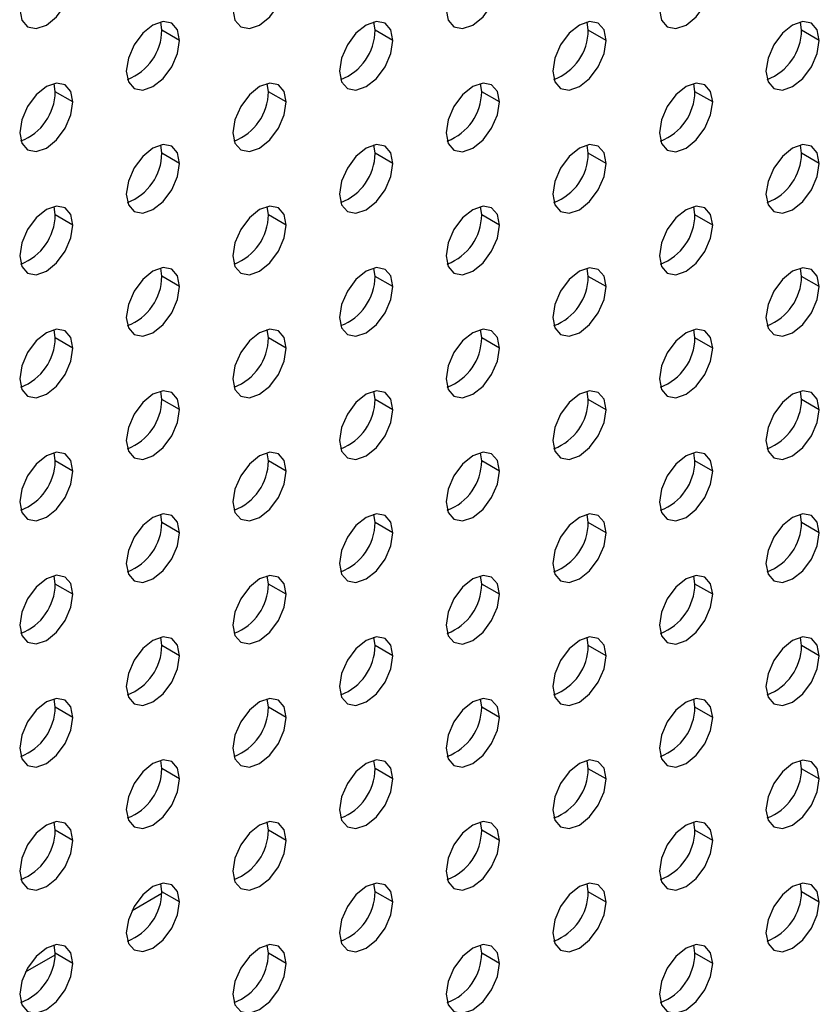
# Model space of a CAD drawing. Header units: millimetres. Extents: x 0 to 1118, y 0 to 864.
# Tile 288 of 304: x 1022.41 to 1027.72, y 678.5 to 685.04. Entities that reach past the tile are written whole.
import ezdxf

# ---------------------------------------------------------------- set-up
doc = ezdxf.new("R2010")
doc.units = ezdxf.units.MM

msp = doc.modelspace()

# ---------------------------------------------------------------- linework, layer by layer
at = {"color": 7, "linetype": 'Continuous', "lineweight": 25}
for p, q in [((1023.3555, 684.9667), (1023.3479, 685.0216)), ((1023.4733, 684.8987), (1023.3555, 684.9667)), ((1024.7697, 684.9666), (1024.7621, 685.0215)), ((1024.8876, 684.8985), (1024.7697, 684.9666)), ((1026.1839, 684.9664), (1026.1763, 685.0213)), ((1026.3018, 684.8984), (1026.1839, 684.9664)), ((1027.5981, 684.9663), (1027.5905, 685.0212)), ((1027.716, 684.8983), (1027.5981, 684.9663)), ((1022.6484, 684.5585), (1022.6408, 684.6134)), ((1024.0626, 684.5584), (1024.055, 684.6132)), ((1025.4768, 684.5582), (1025.4692, 684.6131)), ((1026.891, 684.5581), (1026.8834, 684.613)), ((1022.7662, 684.4905), (1022.6484, 684.5585)), ((1024.1805, 684.4903), (1024.0626, 684.5584)), ((1025.5947, 684.4902), (1025.4768, 684.5582)), ((1027.0089, 684.4901), (1026.891, 684.5581)), ((1023.3555, 684.1502), (1023.3479, 684.205)), ((1024.7697, 684.15), (1024.7621, 684.2049)), ((1026.1839, 684.1499), (1026.1763, 684.2048)), ((1027.5981, 684.1498), (1027.5905, 684.2046)), ((1023.4733, 684.0821), (1023.3555, 684.1502)), ((1024.8876, 684.082), (1024.7697, 684.15)), ((1026.3018, 684.0819), (1026.1839, 684.1499)), ((1027.716, 684.0817), (1027.5981, 684.1498)), ((1022.6484, 683.742), (1022.6408, 683.7968)), ((1024.0626, 683.7418), (1024.055, 683.7967)), ((1025.4768, 683.7417), (1025.4692, 683.7966)), ((1026.891, 683.7416), (1026.8834, 683.7964)), ((1022.7662, 683.6739), (1022.6484, 683.742)), ((1024.1805, 683.6738), (1024.0626, 683.7418)), ((1025.5947, 683.6737), (1025.4768, 683.7417)), ((1027.0089, 683.6735), (1026.891, 683.7416)), ((1023.3555, 683.3336), (1023.3479, 683.3885)), ((1023.4733, 683.2656), (1023.3555, 683.3336)), ((1024.7697, 683.3335), (1024.7621, 683.3884)), ((1024.8876, 683.2655), (1024.7697, 683.3335)), ((1026.1839, 683.3334), (1026.1763, 683.3882)), ((1026.3018, 683.2653), (1026.1839, 683.3334)), ((1027.5981, 683.3332), (1027.5905, 683.3881)), ((1027.716, 683.2652), (1027.5981, 683.3332)), ((1022.6484, 682.9254), (1022.6408, 682.9803)), ((1024.0626, 682.9253), (1024.055, 682.9802)), ((1025.4768, 682.9252), (1025.4692, 682.98)), ((1026.891, 682.925), (1026.8834, 682.9799)), ((1022.7662, 682.8574), (1022.6484, 682.9254)), ((1024.1805, 682.8573), (1024.0626, 682.9253)), ((1025.5947, 682.8571), (1025.4768, 682.9252)), ((1027.0089, 682.857), (1026.891, 682.925)), ((1023.3555, 682.5171), (1023.3479, 682.572)), ((1024.7697, 682.5169), (1024.7621, 682.5718)), ((1026.1839, 682.5168), (1026.1763, 682.5717)), ((1027.5981, 682.5167), (1027.5905, 682.5716)), ((1023.4733, 682.449), (1023.3555, 682.5171)), ((1024.8876, 682.4489), (1024.7697, 682.5169)), ((1026.3018, 682.4488), (1026.1839, 682.5168)), ((1027.716, 682.4486), (1027.5981, 682.5167)), ((1022.6484, 682.1089), (1022.6408, 682.1638)), ((1024.0626, 682.1087), (1024.055, 682.1636)), ((1025.4768, 682.1086), (1025.4692, 682.1635)), ((1026.891, 682.1085), (1026.8834, 682.1634)), ((1022.7662, 682.0408), (1022.6484, 682.1089)), ((1024.1805, 682.0407), (1024.0626, 682.1087)), ((1025.5947, 682.0406), (1025.4768, 682.1086)), ((1027.0089, 682.0404), (1026.891, 682.1085)), ((1023.3555, 681.7005), (1023.3479, 681.7554)), ((1023.4733, 681.6325), (1023.3555, 681.7005)), ((1024.7697, 681.7004), (1024.7621, 681.7553)), ((1024.8876, 681.6324), (1024.7697, 681.7004)), ((1026.1839, 681.7003), (1026.1763, 681.7552)), ((1026.3018, 681.6322), (1026.1839, 681.7003)), ((1027.5981, 681.7001), (1027.5905, 681.755)), ((1027.716, 681.6321), (1027.5981, 681.7001)), ((1022.6484, 681.2923), (1022.6408, 681.3472)), ((1024.0626, 681.2922), (1024.055, 681.3471)), ((1025.4768, 681.2921), (1025.4692, 681.347)), ((1026.891, 681.2919), (1026.8834, 681.3468)), ((1022.7662, 681.2243), (1022.6484, 681.2923)), ((1024.1805, 681.2242), (1024.0626, 681.2922)), ((1025.5947, 681.224), (1025.4768, 681.2921)), ((1027.0089, 681.2239), (1026.891, 681.2919)), ((1023.3555, 680.884), (1023.3479, 680.9389)), ((1024.7697, 680.8839), (1024.7621, 680.9387)), ((1026.1839, 680.8837), (1026.1763, 680.9386)), ((1027.5981, 680.8836), (1027.5905, 680.9385)), ((1023.4733, 680.816), (1023.3555, 680.884)), ((1024.8876, 680.8158), (1024.7697, 680.8839)), ((1026.3018, 680.8157), (1026.1839, 680.8837)), ((1027.716, 680.8156), (1027.5981, 680.8836)), ((1022.6484, 680.4758), (1022.6408, 680.5307)), ((1024.0626, 680.4757), (1024.055, 680.5305)), ((1025.4768, 680.4755), (1025.4692, 680.5304)), ((1026.891, 680.4754), (1026.8834, 680.5303)), ((1022.7662, 680.4078), (1022.6484, 680.4758)), ((1024.1805, 680.4076), (1024.0626, 680.4757)), ((1025.5947, 680.4075), (1025.4768, 680.4755)), ((1027.0089, 680.4074), (1026.891, 680.4754)), ((1023.3555, 680.0675), (1023.3479, 680.1223)), ((1023.4733, 679.9994), (1023.3555, 680.0675)), ((1024.7697, 680.0673), (1024.7621, 680.1222)), ((1024.8876, 679.9993), (1024.7697, 680.0673)), ((1026.1839, 680.0672), (1026.1763, 680.1221)), ((1026.3018, 679.9992), (1026.1839, 680.0672)), ((1027.5981, 680.0671), (1027.5905, 680.1219)), ((1027.716, 679.999), (1027.5981, 680.0671)), ((1022.6484, 679.6593), (1022.6408, 679.7141)), ((1024.0626, 679.6591), (1024.055, 679.714)), ((1025.4768, 679.659), (1025.4692, 679.7139)), ((1026.891, 679.6589), (1026.8834, 679.7137)), ((1022.7662, 679.5912), (1022.6484, 679.6593)), ((1024.1805, 679.5911), (1024.0626, 679.6591)), ((1025.5947, 679.591), (1025.4768, 679.659)), ((1027.0089, 679.5908), (1026.891, 679.6589)), ((1023.3555, 679.2509), (1023.3479, 679.3058)), ((1024.7697, 679.2508), (1024.7621, 679.3057)), ((1026.1839, 679.2507), (1026.1763, 679.3055)), ((1027.5981, 679.2505), (1027.5905, 679.3054)), ((1023.1576, 679.1267), (1023.3553, 679.2409)), ((1023.4733, 679.1829), (1023.3555, 679.2509)), ((1024.8876, 679.1828), (1024.7697, 679.2508)), ((1026.3018, 679.1826), (1026.1839, 679.2507)), ((1027.716, 679.1825), (1027.5981, 679.2505)), ((1022.6484, 678.8427), (1022.6408, 678.8976)), ((1024.0626, 678.8426), (1024.055, 678.8975)), ((1025.4768, 678.8424), (1025.4692, 678.8973)), ((1026.891, 678.8423), (1026.8834, 678.8972)), ((1022.4505, 678.7186), (1022.6482, 678.8327)), ((1022.7662, 678.7747), (1022.6484, 678.8427)), ((1024.1805, 678.7745), (1024.0626, 678.8426)), ((1025.5947, 678.7744), (1025.4768, 678.8424)), ((1027.0089, 678.7743), (1026.891, 678.8423))]:
    msp.add_line(p, q, dxfattribs=at)
at = {"color": 7, "linetype": 'Continuous', "lineweight": 25, "flags": 128}
for points in [[(1022.4127, 685.1029), (1022.4261, 685.0326), (1022.4645, 684.9884), (1022.5218, 684.9773), (1022.5895, 685.0008), (1022.6571, 685.0554), (1022.7145, 685.1328), (1022.7528, 685.2211), (1022.7662, 685.307)], [(1023.8269, 685.1028), (1023.8404, 685.0324), (1023.8787, 684.9883), (1023.936, 684.9772), (1024.0037, 685.0007), (1024.0713, 685.0553), (1024.1287, 685.1326), (1024.167, 685.221), (1024.1805, 685.3069)], [(1025.2411, 685.1026), (1025.2546, 685.0323), (1025.2929, 684.9882), (1025.3502, 684.977), (1025.4179, 685.0006), (1025.4855, 685.0551), (1025.5429, 685.1325), (1025.5812, 685.2209), (1025.5947, 685.3067)], [(1026.6553, 685.1025), (1026.6688, 685.0322), (1026.7071, 684.988), (1026.7645, 684.9769), (1026.8321, 685.0004), (1026.8998, 685.055), (1026.9571, 685.1324), (1026.9954, 685.2207), (1027.0089, 685.3066)], [(1023.4733, 684.8987), (1023.4599, 684.969), (1023.4216, 685.0131), (1023.3642, 685.0243), (1023.2966, 685.0008), (1023.2289, 684.9462), (1023.1716, 684.8688), (1023.1333, 684.7805), (1023.1198, 684.6946)], [(1024.8876, 684.8985), (1024.8741, 684.9689), (1024.8358, 685.013), (1024.7784, 685.0241), (1024.7108, 685.0006), (1024.6431, 684.946), (1024.5858, 684.8687), (1024.5475, 684.7803), (1024.534, 684.6944)], [(1026.3018, 684.8984), (1026.2883, 684.9688), (1026.25, 685.0129), (1026.1926, 685.024), (1026.125, 685.0005), (1026.0574, 684.9459), (1026, 684.8685), (1025.9617, 684.7802), (1025.9482, 684.6943)], [(1027.716, 684.8983), (1027.7025, 684.9686), (1027.6642, 685.0127), (1027.6069, 685.0239), (1027.5392, 685.0004), (1027.4716, 684.9458), (1027.4142, 684.8684), (1027.3759, 684.7801), (1027.3624, 684.6942)], [(1023.1198, 684.6946), (1023.1333, 684.6242), (1023.1716, 684.5801), (1023.2289, 684.569), (1023.2966, 684.5925), (1023.3642, 684.6471), (1023.4216, 684.7244), (1023.4599, 684.8128), (1023.4733, 684.8987)], [(1024.534, 684.6944), (1024.5475, 684.6241), (1024.5858, 684.58), (1024.6431, 684.5688), (1024.7108, 684.5923), (1024.7784, 684.6469), (1024.8358, 684.7243), (1024.8741, 684.8126), (1024.8876, 684.8985)], [(1025.9482, 684.6943), (1025.9617, 684.624), (1026, 684.5798), (1026.0574, 684.5687), (1026.125, 684.5922), (1026.1926, 684.6468), (1026.25, 684.7242), (1026.2883, 684.8125), (1026.3018, 684.8984)], [(1027.3624, 684.6942), (1027.3759, 684.6238), (1027.4142, 684.5797), (1027.4716, 684.5686), (1027.5392, 684.5921), (1027.6069, 684.6467), (1027.6642, 684.724), (1027.7025, 684.8124), (1027.716, 684.8983)], [(1022.7662, 684.4905), (1022.7528, 684.5608), (1022.7145, 684.6049), (1022.6571, 684.6161), (1022.5895, 684.5925), (1022.5218, 684.538), (1022.4645, 684.4606), (1022.4261, 684.3722), (1022.4127, 684.2864)], [(1024.1805, 684.4903), (1024.167, 684.5607), (1024.1287, 684.6048), (1024.0713, 684.6159), (1024.0037, 684.5924), (1023.936, 684.5378), (1023.8787, 684.4605), (1023.8404, 684.3721), (1023.8269, 684.2862)], [(1025.5947, 684.4902), (1025.5812, 684.5606), (1025.5429, 684.6047), (1025.4855, 684.6158), (1025.4179, 684.5923), (1025.3502, 684.5377), (1025.2929, 684.4603), (1025.2546, 684.372), (1025.2411, 684.2861)], [(1027.0089, 684.4901), (1026.9954, 684.5604), (1026.9571, 684.6045), (1026.8998, 684.6157), (1026.8321, 684.5922), (1026.7645, 684.5376), (1026.7071, 684.4602), (1026.6688, 684.3719), (1026.6553, 684.286)], [(1022.4127, 684.2864), (1022.4261, 684.216), (1022.4645, 684.1719), (1022.5218, 684.1608), (1022.5895, 684.1843), (1022.6571, 684.2389), (1022.7145, 684.3162), (1022.7528, 684.4046), (1022.7662, 684.4905)], [(1023.8269, 684.2862), (1023.8404, 684.2159), (1023.8787, 684.1718), (1023.936, 684.1606), (1024.0037, 684.1841), (1024.0713, 684.2387), (1024.1287, 684.3161), (1024.167, 684.4044), (1024.1805, 684.4903)], [(1025.2411, 684.2861), (1025.2546, 684.2157), (1025.2929, 684.1716), (1025.3502, 684.1605), (1025.4179, 684.184), (1025.4855, 684.2386), (1025.5429, 684.316), (1025.5812, 684.4043), (1025.5947, 684.4902)], [(1026.6553, 684.286), (1026.6688, 684.2156), (1026.7071, 684.1715), (1026.7645, 684.1604), (1026.8321, 684.1839), (1026.8998, 684.2385), (1026.9571, 684.3158), (1026.9954, 684.4042), (1027.0089, 684.4901)], [(1023.4733, 684.0821), (1023.4599, 684.1525), (1023.4216, 684.1966), (1023.3642, 684.2077), (1023.2966, 684.1842), (1023.2289, 684.1296), (1023.1716, 684.0523), (1023.1333, 683.9639), (1023.1198, 683.878)], [(1024.8876, 684.082), (1024.8741, 684.1523), (1024.8358, 684.1965), (1024.7784, 684.2076), (1024.7108, 684.1841), (1024.6431, 684.1295), (1024.5858, 684.0521), (1024.5475, 683.9638), (1024.534, 683.8779)], [(1026.3018, 684.0819), (1026.2883, 684.1522), (1026.25, 684.1963), (1026.1926, 684.2075), (1026.125, 684.1839), (1026.0574, 684.1294), (1026, 684.052), (1025.9617, 683.9636), (1025.9482, 683.8778)], [(1027.716, 684.0817), (1027.7025, 684.1521), (1027.6642, 684.1962), (1027.6069, 684.2073), (1027.5392, 684.1838), (1027.4716, 684.1292), (1027.4142, 684.0519), (1027.3759, 683.9635), (1027.3624, 683.8776)], [(1023.1198, 683.878), (1023.1333, 683.8077), (1023.1716, 683.7636), (1023.2289, 683.7524), (1023.2966, 683.7759), (1023.3642, 683.8305), (1023.4216, 683.9079), (1023.4599, 683.9962), (1023.4733, 684.0821)], [(1024.534, 683.8779), (1024.5475, 683.8075), (1024.5858, 683.7634), (1024.6431, 683.7523), (1024.7108, 683.7758), (1024.7784, 683.8304), (1024.8358, 683.9078), (1024.8741, 683.9961), (1024.8876, 684.082)], [(1025.9482, 683.8778), (1025.9617, 683.8074), (1026, 683.7633), (1026.0574, 683.7522), (1026.125, 683.7757), (1026.1926, 683.8303), (1026.25, 683.9076), (1026.2883, 683.996), (1026.3018, 684.0819)], [(1027.3624, 683.8776), (1027.3759, 683.8073), (1027.4142, 683.7632), (1027.4716, 683.752), (1027.5392, 683.7755), (1027.6069, 683.8301), (1027.6642, 683.9075), (1027.7025, 683.9958), (1027.716, 684.0817)], [(1022.7662, 683.6739), (1022.7528, 683.7443), (1022.7145, 683.7884), (1022.6571, 683.7995), (1022.5895, 683.776), (1022.5218, 683.7214), (1022.4645, 683.6441), (1022.4261, 683.5557), (1022.4127, 683.4698)], [(1024.1805, 683.6738), (1024.167, 683.7441), (1024.1287, 683.7882), (1024.0713, 683.7994), (1024.0037, 683.7759), (1023.936, 683.7213), (1023.8787, 683.6439), (1023.8404, 683.5556), (1023.8269, 683.4697)], [(1025.5947, 683.6737), (1025.5812, 683.744), (1025.5429, 683.7881), (1025.4855, 683.7993), (1025.4179, 683.7757), (1025.3502, 683.7212), (1025.2929, 683.6438), (1025.2546, 683.5554), (1025.2411, 683.4696)], [(1027.0089, 683.6735), (1026.9954, 683.7439), (1026.9571, 683.788), (1026.8998, 683.7991), (1026.8321, 683.7756), (1026.7645, 683.721), (1026.7071, 683.6437), (1026.6688, 683.5553), (1026.6553, 683.4694)], [(1022.4127, 683.4698), (1022.4261, 683.3995), (1022.4645, 683.3554), (1022.5218, 683.3442), (1022.5895, 683.3677), (1022.6571, 683.4223), (1022.7145, 683.4997), (1022.7528, 683.588), (1022.7662, 683.6739)], [(1023.8269, 683.4697), (1023.8404, 683.3993), (1023.8787, 683.3552), (1023.936, 683.3441), (1024.0037, 683.3676), (1024.0713, 683.4222), (1024.1287, 683.4996), (1024.167, 683.5879), (1024.1805, 683.6738)], [(1025.2411, 683.4696), (1025.2546, 683.3992), (1025.2929, 683.3551), (1025.3502, 683.344), (1025.4179, 683.3675), (1025.4855, 683.4221), (1025.5429, 683.4994), (1025.5812, 683.5878), (1025.5947, 683.6737)], [(1026.6553, 683.4694), (1026.6688, 683.3991), (1026.7071, 683.355), (1026.7645, 683.3438), (1026.8321, 683.3673), (1026.8998, 683.4219), (1026.9571, 683.4993), (1026.9954, 683.5876), (1027.0089, 683.6735)], [(1023.4733, 683.2656), (1023.4599, 683.3359), (1023.4216, 683.38), (1023.3642, 683.3912), (1023.2966, 683.3677), (1023.2289, 683.3131), (1023.1716, 683.2357), (1023.1333, 683.1474), (1023.1198, 683.0615)], [(1024.8876, 683.2655), (1024.8741, 683.3358), (1024.8358, 683.3799), (1024.7784, 683.3911), (1024.7108, 683.3675), (1024.6431, 683.3129), (1024.5858, 683.2356), (1024.5475, 683.1472), (1024.534, 683.0614)], [(1026.3018, 683.2653), (1026.2883, 683.3357), (1026.25, 683.3798), (1026.1926, 683.3909), (1026.125, 683.3674), (1026.0574, 683.3128), (1026, 683.2355), (1025.9617, 683.1471), (1025.9482, 683.0612)], [(1027.716, 683.2652), (1027.7025, 683.3355), (1027.6642, 683.3796), (1027.6069, 683.3908), (1027.5392, 683.3673), (1027.4716, 683.3127), (1027.4142, 683.2353), (1027.3759, 683.147), (1027.3624, 683.0611)], [(1023.1198, 683.0615), (1023.1333, 682.9911), (1023.1716, 682.947), (1023.2289, 682.9359), (1023.2966, 682.9594), (1023.3642, 683.014), (1023.4216, 683.0914), (1023.4599, 683.1797), (1023.4733, 683.2656)], [(1024.534, 683.0614), (1024.5475, 682.991), (1024.5858, 682.9469), (1024.6431, 682.9358), (1024.7108, 682.9593), (1024.7784, 683.0139), (1024.8358, 683.0912), (1024.8741, 683.1796), (1024.8876, 683.2655)], [(1025.9482, 683.0612), (1025.9617, 682.9909), (1026, 682.9468), (1026.0574, 682.9356), (1026.125, 682.9591), (1026.1926, 683.0137), (1026.25, 683.0911), (1026.2883, 683.1794), (1026.3018, 683.2653)], [(1027.3624, 683.0611), (1027.3759, 682.9907), (1027.4142, 682.9466), (1027.4716, 682.9355), (1027.5392, 682.959), (1027.6069, 683.0136), (1027.6642, 683.091), (1027.7025, 683.1793), (1027.716, 683.2652)], [(1022.7662, 682.8574), (1022.7528, 682.9277), (1022.7145, 682.9718), (1022.6571, 682.983), (1022.5895, 682.9595), (1022.5218, 682.9049), (1022.4645, 682.8275), (1022.4261, 682.7392), (1022.4127, 682.6533)], [(1024.1805, 682.8573), (1024.167, 682.9276), (1024.1287, 682.9717), (1024.0713, 682.9828), (1024.0037, 682.9593), (1023.936, 682.9047), (1023.8787, 682.8274), (1023.8404, 682.739), (1023.8269, 682.6531)], [(1025.5947, 682.8571), (1025.5812, 682.9275), (1025.5429, 682.9716), (1025.4855, 682.9827), (1025.4179, 682.9592), (1025.3502, 682.9046), (1025.2929, 682.8273), (1025.2546, 682.7389), (1025.2411, 682.653)], [(1027.0089, 682.857), (1026.9954, 682.9273), (1026.9571, 682.9714), (1026.8998, 682.9826), (1026.8321, 682.9591), (1026.7645, 682.9045), (1026.7071, 682.8271), (1026.6688, 682.7388), (1026.6553, 682.6529)], [(1022.4127, 682.6533), (1022.4261, 682.5829), (1022.4645, 682.5388), (1022.5218, 682.5277), (1022.5895, 682.5512), (1022.6571, 682.6058), (1022.7145, 682.6831), (1022.7528, 682.7715), (1022.7662, 682.8574)], [(1023.8269, 682.6531), (1023.8404, 682.5828), (1023.8787, 682.5387), (1023.936, 682.5275), (1024.0037, 682.5511), (1024.0713, 682.6057), (1024.1287, 682.683), (1024.167, 682.7714), (1024.1805, 682.8573)], [(1025.2411, 682.653), (1025.2546, 682.5827), (1025.2929, 682.5386), (1025.3502, 682.5274), (1025.4179, 682.5509), (1025.4855, 682.6055), (1025.5429, 682.6829), (1025.5812, 682.7712), (1025.5947, 682.8571)], [(1026.6553, 682.6529), (1026.6688, 682.5825), (1026.7071, 682.5384), (1026.7645, 682.5273), (1026.8321, 682.5508), (1026.8998, 682.6054), (1026.9571, 682.6827), (1026.9954, 682.7711), (1027.0089, 682.857)], [(1023.4733, 682.449), (1023.4599, 682.5194), (1023.4216, 682.5635), (1023.3642, 682.5746), (1023.2966, 682.5511), (1023.2289, 682.4965), (1023.1716, 682.4192), (1023.1333, 682.3308), (1023.1198, 682.2449)], [(1024.8876, 682.4489), (1024.8741, 682.5193), (1024.8358, 682.5634), (1024.7784, 682.5745), (1024.7108, 682.551), (1024.6431, 682.4964), (1024.5858, 682.419), (1024.5475, 682.3307), (1024.534, 682.2448)], [(1026.3018, 682.4488), (1026.2883, 682.5191), (1026.25, 682.5632), (1026.1926, 682.5744), (1026.125, 682.5509), (1026.0574, 682.4963), (1026, 682.4189), (1025.9617, 682.3306), (1025.9482, 682.2447)], [(1027.716, 682.4486), (1027.7025, 682.519), (1027.6642, 682.5631), (1027.6069, 682.5742), (1027.5392, 682.5507), (1027.4716, 682.4961), (1027.4142, 682.4188), (1027.3759, 682.3304), (1027.3624, 682.2445)], [(1023.1198, 682.2449), (1023.1333, 682.1746), (1023.1716, 682.1305), (1023.2289, 682.1193), (1023.2966, 682.1429), (1023.3642, 682.1975), (1023.4216, 682.2748), (1023.4599, 682.3632), (1023.4733, 682.449)], [(1024.534, 682.2448), (1024.5475, 682.1745), (1024.5858, 682.1304), (1024.6431, 682.1192), (1024.7108, 682.1427), (1024.7784, 682.1973), (1024.8358, 682.2747), (1024.8741, 682.363), (1024.8876, 682.4489)], [(1025.9482, 682.2447), (1025.9617, 682.1743), (1026, 682.1302), (1026.0574, 682.1191), (1026.125, 682.1426), (1026.1926, 682.1972), (1026.25, 682.2745), (1026.2883, 682.3629), (1026.3018, 682.4488)], [(1027.3624, 682.2445), (1027.3759, 682.1742), (1027.4142, 682.1301), (1027.4716, 682.1189), (1027.5392, 682.1425), (1027.6069, 682.1971), (1027.6642, 682.2744), (1027.7025, 682.3628), (1027.716, 682.4486)], [(1022.7662, 682.0408), (1022.7528, 682.1112), (1022.7145, 682.1553), (1022.6571, 682.1664), (1022.5895, 682.1429), (1022.5218, 682.0883), (1022.4645, 682.011), (1022.4261, 681.9226), (1022.4127, 681.8367)], [(1024.1805, 682.0407), (1024.167, 682.1111), (1024.1287, 682.1552), (1024.0713, 682.1663), (1024.0037, 682.1428), (1023.936, 682.0882), (1023.8787, 682.0108), (1023.8404, 681.9225), (1023.8269, 681.8366)], [(1025.5947, 682.0406), (1025.5812, 682.1109), (1025.5429, 682.155), (1025.4855, 682.1662), (1025.4179, 682.1427), (1025.3502, 682.0881), (1025.2929, 682.0107), (1025.2546, 681.9224), (1025.2411, 681.8365)], [(1027.0089, 682.0404), (1026.9954, 682.1108), (1026.9571, 682.1549), (1026.8998, 682.166), (1026.8321, 682.1425), (1026.7645, 682.0879), (1026.7071, 682.0106), (1026.6688, 681.9222), (1026.6553, 681.8363)], [(1022.4127, 681.8367), (1022.4261, 681.7664), (1022.4645, 681.7223), (1022.5218, 681.7111), (1022.5895, 681.7347), (1022.6571, 681.7892), (1022.7145, 681.8666), (1022.7528, 681.955), (1022.7662, 682.0408)], [(1023.8269, 681.8366), (1023.8404, 681.7663), (1023.8787, 681.7222), (1023.936, 681.711), (1024.0037, 681.7345), (1024.0713, 681.7891), (1024.1287, 681.8665), (1024.167, 681.9548), (1024.1805, 682.0407)], [(1025.2411, 681.8365), (1025.2546, 681.7661), (1025.2929, 681.722), (1025.3502, 681.7109), (1025.4179, 681.7344), (1025.4855, 681.789), (1025.5429, 681.8663), (1025.5812, 681.9547), (1025.5947, 682.0406)], [(1026.6553, 681.8363), (1026.6688, 681.766), (1026.7071, 681.7219), (1026.7645, 681.7107), (1026.8321, 681.7343), (1026.8998, 681.7888), (1026.9571, 681.8662), (1026.9954, 681.9546), (1027.0089, 682.0404)], [(1023.4733, 681.6325), (1023.4599, 681.7029), (1023.4216, 681.747), (1023.3642, 681.7581), (1023.2966, 681.7346), (1023.2289, 681.68), (1023.1716, 681.6026), (1023.1333, 681.5143), (1023.1198, 681.4284)], [(1024.8876, 681.6324), (1024.8741, 681.7027), (1024.8358, 681.7468), (1024.7784, 681.758), (1024.7108, 681.7345), (1024.6431, 681.6799), (1024.5858, 681.6025), (1024.5475, 681.5142), (1024.534, 681.4283)], [(1026.3018, 681.6322), (1026.2883, 681.7026), (1026.25, 681.7467), (1026.1926, 681.7578), (1026.125, 681.7343), (1026.0574, 681.6797), (1026, 681.6024), (1025.9617, 681.514), (1025.9482, 681.4281)], [(1027.716, 681.6321), (1027.7025, 681.7025), (1027.6642, 681.7466), (1027.6069, 681.7577), (1027.5392, 681.7342), (1027.4716, 681.6796), (1027.4142, 681.6022), (1027.3759, 681.5139), (1027.3624, 681.428)], [(1023.1198, 681.4284), (1023.1333, 681.3581), (1023.1716, 681.3139), (1023.2289, 681.3028), (1023.2966, 681.3263), (1023.3642, 681.3809), (1023.4216, 681.4583), (1023.4599, 681.5466), (1023.4733, 681.6325)], [(1024.534, 681.4283), (1024.5475, 681.3579), (1024.5858, 681.3138), (1024.6431, 681.3027), (1024.7108, 681.3262), (1024.7784, 681.3808), (1024.8358, 681.4581), (1024.8741, 681.5465), (1024.8876, 681.6324)], [(1025.9482, 681.4281), (1025.9617, 681.3578), (1026, 681.3137), (1026.0574, 681.3025), (1026.125, 681.3261), (1026.1926, 681.3806), (1026.25, 681.458), (1026.2883, 681.5464), (1026.3018, 681.6322)], [(1027.3624, 681.428), (1027.3759, 681.3577), (1027.4142, 681.3135), (1027.4716, 681.3024), (1027.5392, 681.3259), (1027.6069, 681.3805), (1027.6642, 681.4579), (1027.7025, 681.5462), (1027.716, 681.6321)], [(1022.7662, 681.2243), (1022.7528, 681.2947), (1022.7145, 681.3388), (1022.6571, 681.3499), (1022.5895, 681.3264), (1022.5218, 681.2718), (1022.4645, 681.1944), (1022.4261, 681.1061), (1022.4127, 681.0202)], [(1024.1805, 681.2242), (1024.167, 681.2945), (1024.1287, 681.3386), (1024.0713, 681.3498), (1024.0037, 681.3263), (1023.936, 681.2717), (1023.8787, 681.1943), (1023.8404, 681.106), (1023.8269, 681.0201)], [(1025.5947, 681.224), (1025.5812, 681.2944), (1025.5429, 681.3385), (1025.4855, 681.3496), (1025.4179, 681.3261), (1025.3502, 681.2715), (1025.2929, 681.1942), (1025.2546, 681.1058), (1025.2411, 681.0199)], [(1027.0089, 681.2239), (1026.9954, 681.2943), (1026.9571, 681.3384), (1026.8998, 681.3495), (1026.8321, 681.326), (1026.7645, 681.2714), (1026.7071, 681.194), (1026.6688, 681.1057), (1026.6553, 681.0198)], [(1022.4127, 681.0202), (1022.4261, 680.9498), (1022.4645, 680.9057), (1022.5218, 680.8946), (1022.5895, 680.9181), (1022.6571, 680.9727), (1022.7145, 681.0501), (1022.7528, 681.1384), (1022.7662, 681.2243)], [(1023.8269, 681.0201), (1023.8404, 680.9497), (1023.8787, 680.9056), (1023.936, 680.8945), (1024.0037, 680.918), (1024.0713, 680.9726), (1024.1287, 681.0499), (1024.167, 681.1383), (1024.1805, 681.2242)], [(1025.2411, 681.0199), (1025.2546, 680.9496), (1025.2929, 680.9055), (1025.3502, 680.8943), (1025.4179, 680.9178), (1025.4855, 680.9724), (1025.5429, 681.0498), (1025.5812, 681.1381), (1025.5947, 681.224)], [(1026.6553, 681.0198), (1026.6688, 680.9495), (1026.7071, 680.9053), (1026.7645, 680.8942), (1026.8321, 680.9177), (1026.8998, 680.9723), (1026.9571, 681.0497), (1026.9954, 681.138), (1027.0089, 681.2239)], [(1023.4733, 680.816), (1023.4599, 680.8863), (1023.4216, 680.9304), (1023.3642, 680.9416), (1023.2966, 680.918), (1023.2289, 680.8635), (1023.1716, 680.7861), (1023.1333, 680.6977), (1023.1198, 680.6119)], [(1024.8876, 680.8158), (1024.8741, 680.8862), (1024.8358, 680.9303), (1024.7784, 680.9414), (1024.7108, 680.9179), (1024.6431, 680.8633), (1024.5858, 680.786), (1024.5475, 680.6976), (1024.534, 680.6117)], [(1026.3018, 680.8157), (1026.2883, 680.8861), (1026.25, 680.9302), (1026.1926, 680.9413), (1026.125, 680.9178), (1026.0574, 680.8632), (1026, 680.7858), (1025.9617, 680.6975), (1025.9482, 680.6116)], [(1027.716, 680.8156), (1027.7025, 680.8859), (1027.6642, 680.93), (1027.6069, 680.9412), (1027.5392, 680.9177), (1027.4716, 680.8631), (1027.4142, 680.7857), (1027.3759, 680.6974), (1027.3624, 680.6115)], [(1023.1198, 680.6119), (1023.1333, 680.5415), (1023.1716, 680.4974), (1023.2289, 680.4863), (1023.2966, 680.5098), (1023.3642, 680.5644), (1023.4216, 680.6417), (1023.4599, 680.7301), (1023.4733, 680.816)], [(1024.534, 680.6117), (1024.5475, 680.5414), (1024.5858, 680.4973), (1024.6431, 680.4861), (1024.7108, 680.5096), (1024.7784, 680.5642), (1024.8358, 680.6416), (1024.8741, 680.7299), (1024.8876, 680.8158)], [(1025.9482, 680.6116), (1025.9617, 680.5412), (1026, 680.4971), (1026.0574, 680.486), (1026.125, 680.5095), (1026.1926, 680.5641), (1026.25, 680.6415), (1026.2883, 680.7298), (1026.3018, 680.8157)], [(1027.3624, 680.6115), (1027.3759, 680.5411), (1027.4142, 680.497), (1027.4716, 680.4859), (1027.5392, 680.5094), (1027.6069, 680.564), (1027.6642, 680.6413), (1027.7025, 680.7297), (1027.716, 680.8156)], [(1022.7662, 680.4078), (1022.7528, 680.4781), (1022.7145, 680.5222), (1022.6571, 680.5334), (1022.5895, 680.5098), (1022.5218, 680.4553), (1022.4645, 680.3779), (1022.4261, 680.2895), (1022.4127, 680.2037)], [(1024.1805, 680.4076), (1024.167, 680.478), (1024.1287, 680.5221), (1024.0713, 680.5332), (1024.0037, 680.5097), (1023.936, 680.4551), (1023.8787, 680.3778), (1023.8404, 680.2894), (1023.8269, 680.2035)], [(1025.5947, 680.4075), (1025.5812, 680.4778), (1025.5429, 680.522), (1025.4855, 680.5331), (1025.4179, 680.5096), (1025.3502, 680.455), (1025.2929, 680.3776), (1025.2546, 680.2893), (1025.2411, 680.2034)], [(1027.0089, 680.4074), (1026.9954, 680.4777), (1026.9571, 680.5218), (1026.8998, 680.533), (1026.8321, 680.5094), (1026.7645, 680.4549), (1026.7071, 680.3775), (1026.6688, 680.2891), (1026.6553, 680.2033)], [(1022.4127, 680.2037), (1022.4261, 680.1333), (1022.4645, 680.0892), (1022.5218, 680.0781), (1022.5895, 680.1016), (1022.6571, 680.1562), (1022.7145, 680.2335), (1022.7528, 680.3219), (1022.7662, 680.4078)], [(1023.8269, 680.2035), (1023.8404, 680.1332), (1023.8787, 680.0891), (1023.936, 680.0779), (1024.0037, 680.1014), (1024.0713, 680.156), (1024.1287, 680.2334), (1024.167, 680.3217), (1024.1805, 680.4076)], [(1025.2411, 680.2034), (1025.2546, 680.133), (1025.2929, 680.0889), (1025.3502, 680.0778), (1025.4179, 680.1013), (1025.4855, 680.1559), (1025.5429, 680.2333), (1025.5812, 680.3216), (1025.5947, 680.4075)], [(1026.6553, 680.2033), (1026.6688, 680.1329), (1026.7071, 680.0888), (1026.7645, 680.0777), (1026.8321, 680.1012), (1026.8998, 680.1558), (1026.9571, 680.2331), (1026.9954, 680.3215), (1027.0089, 680.4074)], [(1023.4733, 679.9994), (1023.4599, 680.0698), (1023.4216, 680.1139), (1023.3642, 680.125), (1023.2966, 680.1015), (1023.2289, 680.0469), (1023.1716, 679.9696), (1023.1333, 679.8812), (1023.1198, 679.7953)], [(1024.8876, 679.9993), (1024.8741, 680.0696), (1024.8358, 680.1137), (1024.7784, 680.1249), (1024.7108, 680.1014), (1024.6431, 680.0468), (1024.5858, 679.9694), (1024.5475, 679.8811), (1024.534, 679.7952)], [(1026.3018, 679.9992), (1026.2883, 680.0695), (1026.25, 680.1136), (1026.1926, 680.1248), (1026.125, 680.1012), (1026.0574, 680.0467), (1026, 679.9693), (1025.9617, 679.8809), (1025.9482, 679.7951)], [(1027.716, 679.999), (1027.7025, 680.0694), (1027.6642, 680.1135), (1027.6069, 680.1246), (1027.5392, 680.1011), (1027.4716, 680.0465), (1027.4142, 679.9692), (1027.3759, 679.8808), (1027.3624, 679.7949)], [(1023.1198, 679.7953), (1023.1333, 679.725), (1023.1716, 679.6809), (1023.2289, 679.6697), (1023.2966, 679.6932), (1023.3642, 679.7478), (1023.4216, 679.8252), (1023.4599, 679.9135), (1023.4733, 679.9994)], [(1024.534, 679.7952), (1024.5475, 679.7248), (1024.5858, 679.6807), (1024.6431, 679.6696), (1024.7108, 679.6931), (1024.7784, 679.7477), (1024.8358, 679.8251), (1024.8741, 679.9134), (1024.8876, 679.9993)], [(1025.9482, 679.7951), (1025.9617, 679.7247), (1026, 679.6806), (1026.0574, 679.6695), (1026.125, 679.693), (1026.1926, 679.7476), (1026.25, 679.8249), (1026.2883, 679.9133), (1026.3018, 679.9992)], [(1027.3624, 679.7949), (1027.3759, 679.7246), (1027.4142, 679.6805), (1027.4716, 679.6693), (1027.5392, 679.6928), (1027.6069, 679.7474), (1027.6642, 679.8248), (1027.7025, 679.9131), (1027.716, 679.999)], [(1022.7662, 679.5912), (1022.7528, 679.6616), (1022.7145, 679.7057), (1022.6571, 679.7168), (1022.5895, 679.6933), (1022.5218, 679.6387), (1022.4645, 679.5614), (1022.4261, 679.473), (1022.4127, 679.3871)], [(1024.1805, 679.5911), (1024.167, 679.6614), (1024.1287, 679.7055), (1024.0713, 679.7167), (1024.0037, 679.6932), (1023.936, 679.6386), (1023.8787, 679.5612), (1023.8404, 679.4729), (1023.8269, 679.387)], [(1025.5947, 679.591), (1025.5812, 679.6613), (1025.5429, 679.7054), (1025.4855, 679.7166), (1025.4179, 679.693), (1025.3502, 679.6384), (1025.2929, 679.5611), (1025.2546, 679.4727), (1025.2411, 679.3869)], [(1027.0089, 679.5908), (1026.9954, 679.6612), (1026.9571, 679.7053), (1026.8998, 679.7164), (1026.8321, 679.6929), (1026.7645, 679.6383), (1026.7071, 679.561), (1026.6688, 679.4726), (1026.6553, 679.3867)], [(1022.4127, 679.3871), (1022.4261, 679.3168), (1022.4645, 679.2727), (1022.5218, 679.2615), (1022.5895, 679.285), (1022.6571, 679.3396), (1022.7145, 679.417), (1022.7528, 679.5053), (1022.7662, 679.5912)], [(1023.8269, 679.387), (1023.8404, 679.3166), (1023.8787, 679.2725), (1023.936, 679.2614), (1024.0037, 679.2849), (1024.0713, 679.3395), (1024.1287, 679.4169), (1024.167, 679.5052), (1024.1805, 679.5911)], [(1025.2411, 679.3869), (1025.2546, 679.3165), (1025.2929, 679.2724), (1025.3502, 679.2613), (1025.4179, 679.2848), (1025.4855, 679.3394), (1025.5429, 679.4167), (1025.5812, 679.5051), (1025.5947, 679.591)], [(1026.6553, 679.3867), (1026.6688, 679.3164), (1026.7071, 679.2723), (1026.7645, 679.2611), (1026.8321, 679.2846), (1026.8998, 679.3392), (1026.9571, 679.4166), (1026.9954, 679.5049), (1027.0089, 679.5908)], [(1023.4733, 679.1829), (1023.4599, 679.2532), (1023.4216, 679.2973), (1023.3642, 679.3085), (1023.2966, 679.285), (1023.2289, 679.2304), (1023.1716, 679.153), (1023.1333, 679.0647), (1023.1198, 678.9788)], [(1024.8876, 679.1828), (1024.8741, 679.2531), (1024.8358, 679.2972), (1024.7784, 679.3083), (1024.7108, 679.2848), (1024.6431, 679.2302), (1024.5858, 679.1529), (1024.5475, 679.0645), (1024.534, 678.9786)], [(1026.3018, 679.1826), (1026.2883, 679.253), (1026.25, 679.2971), (1026.1926, 679.3082), (1026.125, 679.2847), (1026.0574, 679.2301), (1026, 679.1528), (1025.9617, 679.0644), (1025.9482, 678.9785)], [(1027.716, 679.1825), (1027.7025, 679.2528), (1027.6642, 679.2969), (1027.6069, 679.3081), (1027.5392, 679.2846), (1027.4716, 679.23), (1027.4142, 679.1526), (1027.3759, 679.0643), (1027.3624, 678.9784)], [(1023.1198, 678.9788), (1023.1333, 678.9084), (1023.1716, 678.8643), (1023.2289, 678.8532), (1023.2966, 678.8767), (1023.3642, 678.9313), (1023.4216, 679.0086), (1023.4599, 679.097), (1023.4733, 679.1829)], [(1024.534, 678.9786), (1024.5475, 678.9083), (1024.5858, 678.8642), (1024.6431, 678.853), (1024.7108, 678.8766), (1024.7784, 678.9312), (1024.8358, 679.0085), (1024.8741, 679.0969), (1024.8876, 679.1828)], [(1025.9482, 678.9785), (1025.9617, 678.9082), (1026, 678.8641), (1026.0574, 678.8529), (1026.125, 678.8764), (1026.1926, 678.931), (1026.25, 679.0084), (1026.2883, 679.0967), (1026.3018, 679.1826)], [(1027.3624, 678.9784), (1027.3759, 678.908), (1027.4142, 678.8639), (1027.4716, 678.8528), (1027.5392, 678.8763), (1027.6069, 678.9309), (1027.6642, 679.0082), (1027.7025, 679.0966), (1027.716, 679.1825)], [(1022.7662, 678.7747), (1022.7528, 678.845), (1022.7145, 678.8891), (1022.6571, 678.9003), (1022.5895, 678.8768), (1022.5218, 678.8222), (1022.4645, 678.7448), (1022.4261, 678.6565), (1022.4127, 678.5706)], [(1024.1805, 678.7745), (1024.167, 678.8449), (1024.1287, 678.889), (1024.0713, 678.9001), (1024.0037, 678.8766), (1023.936, 678.822), (1023.8787, 678.7447), (1023.8404, 678.6563), (1023.8269, 678.5704)], [(1025.5947, 678.7744), (1025.5812, 678.8448), (1025.5429, 678.8889), (1025.4855, 678.9), (1025.4179, 678.8765), (1025.3502, 678.8219), (1025.2929, 678.7445), (1025.2546, 678.6562), (1025.2411, 678.5703)], [(1027.0089, 678.7743), (1026.9954, 678.8446), (1026.9571, 678.8887), (1026.8998, 678.8999), (1026.8321, 678.8764), (1026.7645, 678.8218), (1026.7071, 678.7444), (1026.6688, 678.6561), (1026.6553, 678.5702)], [(1022.4127, 678.5706), (1022.4261, 678.5002), (1022.4645, 678.4561), (1022.5218, 678.445), (1022.5895, 678.4685), (1022.6571, 678.5231), (1022.7145, 678.6004), (1022.7528, 678.6888), (1022.7662, 678.7747)], [(1023.8269, 678.5704), (1023.8404, 678.5001), (1023.8787, 678.456), (1023.936, 678.4448), (1024.0037, 678.4684), (1024.0713, 678.523), (1024.1287, 678.6003), (1024.167, 678.6887), (1024.1805, 678.7745)], [(1025.2411, 678.5703), (1025.2546, 678.5), (1025.2929, 678.4559), (1025.3502, 678.4447), (1025.4179, 678.4682), (1025.4855, 678.5228), (1025.5429, 678.6002), (1025.5812, 678.6885), (1025.5947, 678.7744)], [(1026.6553, 678.5702), (1026.6688, 678.4998), (1026.7071, 678.4557), (1026.7645, 678.4446), (1026.8321, 678.4681), (1026.8998, 678.5227), (1026.9571, 678.6), (1026.9954, 678.6884), (1027.0089, 678.7743)]]:
    msp.add_lwpolyline(points, dxfattribs=at)
at = {"color": 7, "linetype": 'Continuous', "lineweight": 25}
for centre in [(1023.0013, 684.9707), (1024.4156, 684.9705), (1025.8298, 684.9704), (1027.244, 684.9703), (1022.2942, 684.5625), (1023.7085, 684.5623), (1025.1227, 684.5622), (1026.5369, 684.5621), (1023.0013, 684.1541), (1024.4156, 684.154), (1025.8298, 684.1539), (1027.244, 684.1537), (1022.2942, 683.7459), (1023.7085, 683.7458), (1025.1227, 683.7457), (1026.5369, 683.7455), (1023.0013, 683.3376), (1024.4156, 683.3374), (1025.8298, 683.3373), (1027.244, 683.3372), (1022.2942, 682.9294), (1023.7085, 682.9292), (1025.1227, 682.9291), (1026.5369, 682.929), (1023.0013, 682.521), (1024.4156, 682.5209), (1025.8298, 682.5208), (1027.244, 682.5206), (1022.2942, 682.1128), (1023.7085, 682.1127), (1025.1227, 682.1126), (1026.5369, 682.1124), (1023.0013, 681.7045), (1024.4156, 681.7044), (1025.8298, 681.7042), (1027.244, 681.7041), (1022.2942, 681.2963), (1023.7085, 681.2962), (1025.1227, 681.296), (1026.5369, 681.2959), (1023.0013, 680.888), (1024.4156, 680.8878), (1025.8298, 680.8877), (1027.244, 680.8876), (1022.2942, 680.4798), (1023.7085, 680.4796), (1025.1227, 680.4795), (1026.5369, 680.4794), (1023.0013, 680.0714), (1024.4156, 680.0713), (1025.8298, 680.0712), (1027.244, 680.071), (1022.2942, 679.6632), (1023.7085, 679.6631), (1025.1227, 679.6629), (1026.5369, 679.6628), (1023.0013, 679.2549), (1024.4156, 679.2547), (1025.8298, 679.2546), (1027.244, 679.2545), (1022.2942, 678.8467), (1023.7085, 678.8465), (1025.1227, 678.8464), (1026.5369, 678.8463)]:
    msp.add_arc(centre, 0.3542, 290.85165, 359.35937, dxfattribs=at)

doc.saveas('drawing.dxf')
